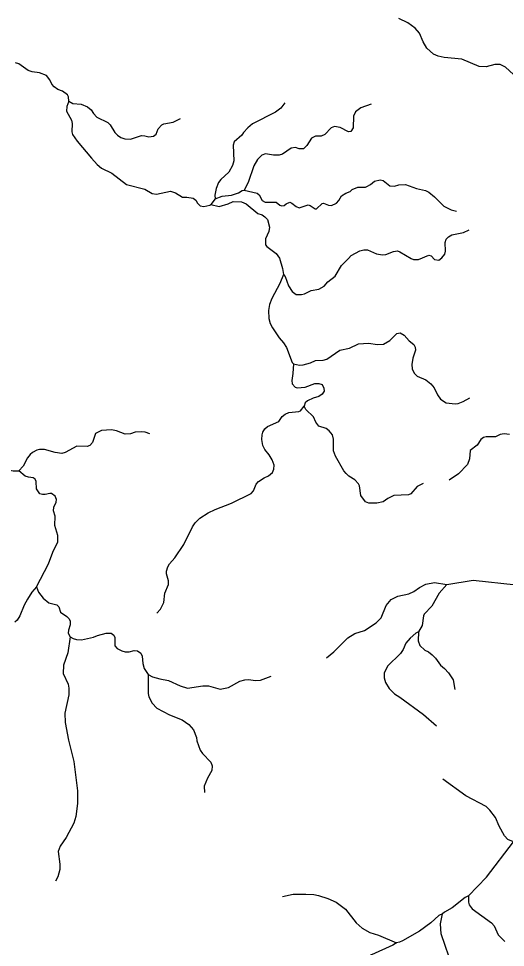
# Model space of a CAD drawing. Extents: x 577 to 602.9, y 7483.8 to 7511.6.
# Drawn here: x 583.13 to 585.92, y 7488.46 to 7493.79 of the extents above; entities that cross this region are included whole.
import ezdxf

# ---------------------------------------------------------------- set-up
doc = ezdxf.new("R2010")
doc.units = 0
doc.header["$LTSCALE"] = 0.032
doc.layers.add('7', color=7, linetype='Continuous', lineweight=25)

msp = doc.modelspace()

# ---------------------------------------------------------------- linework, layer by layer
at = {"layer": '7'}
for points in [[(585.9705, 7493.4696), (585.9231, 7493.5121), (585.8937, 7493.526), (585.8618, 7493.526), (585.8127, 7493.513), (585.7727, 7493.5146), (585.6722, 7493.5571), (585.5708, 7493.5669), (585.5373, 7493.5751), (585.5103, 7493.5865), (585.4711, 7493.6209), (585.4506, 7493.6568), (585.4294, 7493.7067), (585.4049, 7493.7361), (585.3624, 7493.7664), (585.3109, 7493.7906)], [(583.4153, 7493.316), (583.4137, 7493.3405), (583.4079, 7493.3519), (583.3785, 7493.3732), (583.3515, 7493.383), (583.3303, 7493.3977), (583.3164, 7493.4132), (583.3058, 7493.4386), (583.287, 7493.4631), (583.2453, 7493.4794), (583.2036, 7493.4852), (583.1815, 7493.4925), (583.1276, 7493.5301), (583.1079, 7493.5367)], [(583.4153, 7493.316), (583.403, 7493.2857), (583.4014, 7493.2596), (583.4308, 7493.2073), (583.4341, 7493.1876), (583.4316, 7493.141), (583.4365, 7493.1255), (583.4619, 7493.0871), (583.5444, 7492.9882), (583.5771, 7492.953), (583.6025, 7492.9318), (583.6613, 7492.9024), (583.7463, 7492.8386), (583.8518, 7492.8116), (583.8927, 7492.7855), (583.918, 7492.7822), (583.9989, 7492.7994), (584.0275, 7492.7896), (584.0684, 7492.7659), (584.0929, 7492.7659), (584.1297, 7492.7593), (584.1436, 7492.7487), (584.1542, 7492.7299), (584.1698, 7492.716), (584.1902, 7492.7111), (584.2253, 7492.7193), (584.2313, 7492.7233)], [(583.4153, 7493.316), (583.4382, 7493.3029), (583.4848, 7493.2988), (583.5224, 7493.2833), (583.5428, 7493.2661), (583.5559, 7493.2457), (583.5763, 7493.2244), (583.6384, 7493.1934), (583.6515, 7493.1795), (583.6785, 7493.137), (583.694, 7493.1214), (583.7128, 7493.1083), (583.7365, 7493.0994), (583.7684, 7493.0977), (583.8314, 7493.1182), (583.851, 7493.1173), (583.8739, 7493.1108), (583.9008, 7493.1157), (583.9172, 7493.1263), (583.9278, 7493.1566), (583.9491, 7493.1795), (583.9597, 7493.1852), (584.0145, 7493.1958), (584.0565, 7493.2164)], [(584.6567, 7493.3074), (584.6332, 7493.2767), (584.6014, 7493.253), (584.4706, 7493.1852), (584.4436, 7493.1639), (584.4183, 7493.137), (584.4084, 7493.1206), (584.3651, 7493.0822), (584.3586, 7493.0634), (584.3627, 7492.9743), (584.3561, 7492.9465), (584.3341, 7492.9089), (584.2883, 7492.8672), (584.2752, 7492.8492), (584.2613, 7492.8149), (584.2531, 7492.7773), (584.2558, 7492.7546), (584.2313, 7492.7233)], [(585.1512, 7493.2987), (585.0926, 7493.2775), (585.0616, 7493.2547), (585.0501, 7493.231), (585.0493, 7493.1623), (585.0354, 7493.1427), (585.0223, 7493.1394), (584.9733, 7493.1656), (584.9414, 7493.1705), (584.9226, 7493.1639), (584.8858, 7493.1255), (584.8654, 7493.1157), (584.8319, 7493.1157), (584.8098, 7493.1034), (584.782, 7493.0618), (584.7632, 7493.0421), (584.7387, 7493.043), (584.7174, 7493.0495), (584.6929, 7493.047), (584.6422, 7493.0119), (584.6242, 7493.0054), (584.5907, 7493.0062), (584.5449, 7493.0135), (584.5237, 7493.007), (584.4992, 7492.9808), (584.4787, 7492.9449), (584.4452, 7492.8484), (584.4223, 7492.8043)], [(584.4223, 7492.8043), (584.4967, 7492.7879), (584.509, 7492.7781), (584.5253, 7492.7454), (584.5425, 7492.7372), (584.6054, 7492.7372), (584.6267, 7492.7193), (584.6381, 7492.7144), (584.652, 7492.7168), (584.6643, 7492.7274), (584.6839, 7492.7356), (584.6954, 7492.7315), (584.7207, 7492.7111), (584.7387, 7492.7029), (584.7894, 7492.7209), (584.8024, 7492.7176), (584.8296, 7492.6978), (584.8385, 7492.6985), (584.8711, 7492.7283), (584.8776, 7492.7307), (584.9071, 7492.7184), (584.925, 7492.7168), (584.952, 7492.7307), (584.9659, 7492.7462), (584.9814, 7492.7732), (585.006, 7492.7887), (585.0321, 7492.7977), (585.0436, 7492.8084), (585.0746, 7492.8223), (585.1188, 7492.8231), (585.1278, 7492.8263), (585.149, 7492.8378), (585.1703, 7492.8574), (585.2046, 7492.8648), (585.2201, 7492.8599), (585.2602, 7492.8296), (585.2863, 7492.828), (585.3109, 7492.8361), (585.3501, 7492.8378), (585.413, 7492.8141), (585.4637, 7492.8026), (585.4841, 7492.7928), (585.516, 7492.7667), (585.57, 7492.7135), (585.6125, 7492.6923), (585.6429, 7492.685)], [(584.2558, 7492.7546), (584.2956, 7492.7699), (584.3504, 7492.7773), (584.3896, 7492.7896), (584.4109, 7492.8026), (584.4223, 7492.8043)], [(584.2313, 7492.7233), (584.2793, 7492.7119), (584.33, 7492.7266), (584.3586, 7492.7397), (584.406, 7492.7389), (584.4346, 7492.7258), (584.5, 7492.6718), (584.5261, 7492.6629), (584.5409, 7492.653), (584.5564, 7492.6359), (584.5687, 7492.5926), (584.5637, 7492.5672), (584.5441, 7492.5255), (584.5449, 7492.492), (584.5531, 7492.4822), (584.6063, 7492.4413), (584.6251, 7492.4152), (584.643, 7492.3563), (584.648, 7492.3206)], [(584.648, 7492.3206), (584.6578, 7492.3089), (584.6774, 7492.2566), (584.6978, 7492.2231), (584.7215, 7492.2059), (584.7509, 7492.2051), (584.7697, 7492.2108), (584.8065, 7492.2296), (584.8515, 7492.2362), (584.8817, 7492.2533), (584.903, 7492.2779), (584.9455, 7492.3106), (584.9806, 7492.3719), (585.0223, 7492.4119), (585.037, 7492.4307), (585.0861, 7492.4569), (585.1106, 7492.4634), (585.1302, 7492.4634), (585.1833, 7492.4405), (585.2177, 7492.4348), (585.2357, 7492.4356), (585.2806, 7492.4536), (585.3035, 7492.4561), (585.3174, 7492.452), (585.382, 7492.4119), (585.3959, 7492.407), (585.4245, 7492.4078), (585.4833, 7492.4315), (585.4972, 7492.4274), (585.5168, 7492.407), (585.5406, 7492.4037), (585.5585, 7492.4168), (585.5749, 7492.4373), (585.5798, 7492.4552), (585.5765, 7492.5043), (585.5831, 7492.5239), (585.597, 7492.5378), (585.6158, 7492.5484), (585.682, 7492.5615), (585.7147, 7492.5773)], [(584.648, 7492.3206), (584.6267, 7492.2689), (584.5817, 7492.183), (584.5678, 7492.1479), (584.5613, 7492.1136), (584.5646, 7492.0686), (584.5719, 7492.0392), (584.5842, 7492.0147), (584.6226, 7491.9566), (584.6479, 7491.9288), (584.6659, 7491.9019), (584.6978, 7491.816), (584.7052, 7491.807)], [(584.7052, 7491.807), (584.7403, 7491.8005), (584.7616, 7491.8029), (584.8041, 7491.8144), (584.8319, 7491.8275), (584.876, 7491.8299), (584.8964, 7491.8348), (584.9725, 7491.8871), (585.028, 7491.8986), (585.0795, 7491.9231), (585.1376, 7491.9264), (585.1882, 7491.9198), (585.2226, 7491.9207), (585.2602, 7491.9427), (585.3002, 7491.982), (585.319, 7491.9852), (585.3411, 7491.973), (585.3697, 7491.9403), (585.3967, 7491.9198), (585.4057, 7491.9043), (585.4065, 7491.8871), (585.391, 7491.8405), (585.3861, 7491.8046), (585.3877, 7491.7801), (585.3983, 7491.7539), (585.4171, 7491.7367), (585.4653, 7491.7155), (585.4956, 7491.6926), (585.5136, 7491.6705), (585.5332, 7491.6297), (585.5512, 7491.6043), (585.5822, 7491.5847), (585.6346, 7491.5773), (585.6517, 7491.5798), (585.6803, 7491.5912), (585.7196, 7491.6117)], [(584.7052, 7491.807), (584.7027, 7491.7523), (584.6954, 7491.7122), (584.6986, 7491.6926), (584.715, 7491.673), (584.7272, 7491.6697), (584.7722, 7491.673), (584.8278, 7491.695), (584.8515, 7491.6959), (584.8695, 7491.6885), (584.8809, 7491.6681), (584.8817, 7491.6517), (584.8711, 7491.6329), (584.8515, 7491.6207), (584.818, 7491.6109), (584.7861, 7491.5961), (584.773, 7491.5831), (584.7673, 7491.5643)], [(583.9212, 7490.3767), (583.9417, 7490.3995), (583.9613, 7490.4379), (583.967, 7490.4918), (583.9875, 7490.5409), (583.9875, 7490.5621), (583.976, 7490.6014), (583.976, 7490.6169), (583.9834, 7490.6414), (583.9932, 7490.6602), (584.0234, 7490.6937), (584.0749, 7490.7697), (584.1248, 7490.8727), (584.1411, 7490.8948), (584.1681, 7490.921), (584.2155, 7490.952), (584.2548, 7490.9716), (584.3496, 7491.0076), (584.4624, 7491.064), (584.4755, 7491.0779), (584.491, 7491.1163), (584.5041, 7491.1319), (584.5368, 7491.1531), (584.5621, 7491.1646), (584.5842, 7491.1842), (584.5932, 7491.203), (584.594, 7491.2267), (584.5834, 7491.2561), (584.5654, 7491.2855), (584.5417, 7491.315), (584.5302, 7491.3395), (584.5245, 7491.3738), (584.5253, 7491.4008), (584.5302, 7491.4147), (584.5417, 7491.4343), (584.5572, 7491.4474), (584.6218, 7491.4768), (584.6414, 7491.5062), (584.6569, 7491.5185), (584.6798, 7491.5291), (584.737, 7491.5348), (584.7452, 7491.5389), (584.7673, 7491.5643)], [(585.4509, 7491.1211), (585.4163, 7491.1032), (585.3795, 7491.0616), (585.3673, 7491.0558), (585.2831, 7491.0517), (585.2471, 7491.0338), (585.2218, 7491.015), (585.1842, 7491.0068), (585.1392, 7491.0084), (585.1196, 7491.0158), (585.0926, 7491.0517), (585.0844, 7491.1065), (585.0795, 7491.1188), (585.0575, 7491.1425), (585.0239, 7491.1629), (585.0076, 7491.1784), (584.9953, 7491.1932), (584.9463, 7491.2782), (584.9365, 7491.3084), (584.9365, 7491.3746), (584.9299, 7491.4008), (584.9103, 7491.4237), (584.8932, 7491.4359), (584.8515, 7491.449), (584.8335, 7491.4735), (584.8212, 7491.503), (584.7772, 7491.5463), (584.7673, 7491.5643)], [(583.8798, 7491.4058), (583.8542, 7491.4155), (583.8305, 7491.4179), (583.7962, 7491.4147), (583.7684, 7491.4057), (583.7382, 7491.4049), (583.6891, 7491.4237), (583.6605, 7491.4294), (583.6017, 7491.4245), (583.5673, 7491.4073), (583.5502, 7491.3566), (583.5346, 7491.3395), (583.5199, 7491.3329), (583.4602, 7491.3354), (583.394, 7491.2986), (583.3744, 7491.2937), (583.336, 7491.2986), (583.2755, 7491.3166), (583.2453, 7491.3166), (583.2314, 7491.3117), (583.2052, 7491.2986), (583.193, 7491.2863), (583.1782, 7491.2675), (583.1521, 7491.221), (583.1268, 7491.1929)], [(585.9468, 7491.4016), (585.9157, 7491.4065), (585.8937, 7491.4016), (585.8667, 7491.3893), (585.8127, 7491.3893), (585.798, 7491.3853), (585.7817, 7491.3738), (585.7604, 7491.3411), (585.7215, 7491.3099), (585.7171, 7491.2618), (585.7048, 7491.2291), (585.6542, 7491.176), (585.6005, 7491.1389)], [(583.0148, 7491.2242), (583.0327, 7491.211), (583.0515, 7491.203), (583.0957, 7491.1932), (583.1268, 7491.1929)], [(583.2289, 7490.527), (583.2976, 7490.6586), (583.3221, 7490.7272), (583.3515, 7490.7861), (583.3515, 7490.8221), (583.3352, 7490.8793), (583.3368, 7490.9332), (583.327, 7490.9643), (583.3286, 7490.9839), (583.3417, 7491.0133), (583.3442, 7491.0297), (583.3368, 7491.0485), (583.3148, 7491.0624), (583.3049, 7491.0632), (583.2796, 7491.0567), (583.2641, 7491.0567), (583.2485, 7491.0616), (583.2289, 7491.091), (583.2273, 7491.1327), (583.2207, 7491.1449), (583.2093, 7491.1539), (583.1823, 7491.1564), (583.1643, 7491.1629), (583.1268, 7491.1929)], [(583.2289, 7490.527), (583.2028, 7490.4975), (583.1766, 7490.4567), (583.1578, 7490.4223), (583.1333, 7490.3602), (583.1186, 7490.3365), (583.1047, 7490.3243)], [(583.2289, 7490.527), (583.2404, 7490.4959), (583.2673, 7490.4616), (583.3, 7490.4362), (583.3466, 7490.424), (583.3573, 7490.4125), (583.3662, 7490.3823), (583.4038, 7490.357), (583.4169, 7490.3439), (583.4218, 7490.33), (583.4218, 7490.3095), (583.412, 7490.2777), (583.4112, 7490.2605), (583.4218, 7490.2409)], [(584.8956, 7490.1198), (584.9373, 7490.1542), (585.0174, 7490.2352), (585.0575, 7490.2589), (585.1139, 7490.2768), (585.1801, 7490.321), (585.2095, 7490.3496), (585.2381, 7490.4207), (585.2675, 7490.455), (585.3051, 7490.473), (585.3681, 7490.4869), (585.3967, 7490.5008), (585.4294, 7490.5237), (585.467, 7490.5417), (585.5152, 7490.5515), (585.5863, 7490.5401)], [(585.5863, 7490.5401), (585.543, 7490.4902), (585.4997, 7490.4166), (585.4572, 7490.37), (585.4523, 7490.3602), (585.4441, 7490.3055), (585.4239, 7490.2679)], [(585.5863, 7490.5401), (585.7375, 7490.5662), (585.9852, 7490.5384)], [(583.4218, 7490.2409), (583.4397, 7490.2307), (583.4586, 7490.2245), (583.488, 7490.2237), (583.5559, 7490.2376), (583.5788, 7490.2482), (583.6295, 7490.2621), (583.6589, 7490.2605), (583.6736, 7490.2499), (583.6793, 7490.2368), (583.6793, 7490.1894), (583.6932, 7490.1722), (583.7186, 7490.1591), (583.739, 7490.1542), (583.7611, 7490.1534), (583.7905, 7490.1608), (583.8093, 7490.1591), (583.8281, 7490.1461), (583.8371, 7490.1289), (583.8403, 7490.0872), (583.8477, 7490.0578), (583.8698, 7490.0235)], [(585.4239, 7490.2679), (585.4089, 7490.2605), (585.3754, 7490.2319), (585.3509, 7490.2033), (585.3354, 7490.1681), (585.3199, 7490.1436), (585.2463, 7490.0709), (585.2275, 7490.0308), (585.2267, 7490.0038), (585.2348, 7489.9785), (585.2561, 7489.9433), (585.2855, 7489.9123), (585.3174, 7489.8927), (585.4523, 7489.7946), (585.5265, 7489.7289)], [(585.4239, 7490.2679), (585.4228, 7490.218), (585.4318, 7490.1902), (585.4613, 7490.164), (585.4809, 7490.1542), (585.5029, 7490.1371), (585.5218, 7490.1175), (585.5504, 7490.0774), (585.5741, 7490.0578), (585.5961, 7490.0333), (585.6223, 7489.9924), (585.6336, 7489.9378)], [(583.4218, 7490.2409), (583.4088, 7490.1477), (583.385, 7490.0766), (583.3826, 7490.0292), (583.4104, 7489.9687), (583.4153, 7489.9458), (583.4153, 7489.9066), (583.3924, 7489.8019), (583.394, 7489.748), (583.412, 7489.6466), (583.4431, 7489.524), (583.4643, 7489.3564), (583.4643, 7489.2821), (583.4545, 7489.2093), (583.4431, 7489.1709), (583.3989, 7489.0883), (583.3654, 7489.0385), (583.3532, 7489.0082), (583.3638, 7488.9347), (583.363, 7488.9036), (583.3524, 7488.8611), (583.338, 7488.8363)], [(583.8698, 7490.0235), (583.8698, 7489.9147), (583.8747, 7489.8951), (583.8943, 7489.8583), (583.9205, 7489.8314), (583.9932, 7489.7913), (584.0659, 7489.7635), (584.1035, 7489.7374), (584.1313, 7489.7063), (584.1493, 7489.6622), (584.151, 7489.6434), (584.1698, 7489.5902), (584.1828, 7489.5706), (584.2302, 7489.5207), (584.2392, 7489.4995), (584.236, 7489.4733), (584.2114, 7489.4284), (584.1926, 7489.3834), (584.1945, 7489.3471)], [(583.8698, 7490.0235), (583.8956, 7490.0113), (583.9384, 7489.9989), (583.9883, 7489.9899), (584.0553, 7489.9581), (584.097, 7489.945), (584.1853, 7489.9581), (584.2172, 7489.9581), (584.2842, 7489.9401), (584.3324, 7489.9499), (584.3978, 7489.985), (584.4256, 7489.9932), (584.4444, 7489.9957), (584.4902, 7489.9891), (584.5163, 7489.9916), (584.5765, 7490.0151)], [(585.9705, 7489.0622), (585.9378, 7489.0769), (585.9182, 7489.0965), (585.8871, 7489.1537), (585.8659, 7489.2028), (585.8332, 7489.2453), (585.8119, 7489.2649), (585.695, 7489.327), (585.5647, 7489.4232)], [(585.7106, 7488.7532), (585.8152, 7488.8603), (585.9705, 7489.0622)], [(584.6422, 7488.7483), (584.7035, 7488.7614), (584.7771, 7488.763), (584.822, 7488.7597), (584.849, 7488.7548), (584.903, 7488.7377), (584.9512, 7488.7172), (585.0043, 7488.6755), (585.0665, 7488.5971), (585.1, 7488.5668), (585.1449, 7488.5423), (585.194, 7488.5268), (585.2978, 7488.4835)], [(585.7106, 7488.7532), (585.6926, 7488.7434), (585.6166, 7488.6845), (585.5738, 7488.6597), (585.5618, 7488.6502)], [(585.7106, 7488.7532), (585.7106, 7488.7336), (585.7106, 7488.7156), (585.7155, 7488.7009), (585.7318, 7488.6772), (585.843, 7488.5971), (585.8585, 7488.5807), (585.8814, 7488.5284), (585.9203, 7488.4896)], [(585.5618, 7488.6502), (585.5414, 7488.6396), (585.494, 7488.5979), (585.4294, 7488.5505), (585.3321, 7488.4949), (585.3149, 7488.4867), (585.2978, 7488.4835)], [(585.6757, 7488.0249), (585.691, 7488.0592), (585.6877, 7488.0829), (585.6615, 7488.1091), (585.6378, 7488.1401), (585.6247, 7488.1671), (585.6158, 7488.1998), (585.6158, 7488.2391), (585.6247, 7488.2881), (585.6207, 7488.3396), (585.5536, 7488.535), (585.5495, 7488.5922), (585.5618, 7488.6502)], [(585.2978, 7488.4835), (585.2773, 7488.4696), (585.1531, 7488.414), (585.0975, 7488.3796), (585.046, 7488.3576), (584.9962, 7488.3445), (584.903, 7488.3306), (584.8155, 7488.2938), (584.7567, 7488.2856), (584.7428, 7488.2807), (584.7035, 7488.2579), (584.6267, 7488.1916), (584.558, 7488.1401)]]:
    msp.add_lwpolyline(points, dxfattribs=at)

doc.saveas('drawing.dxf')
